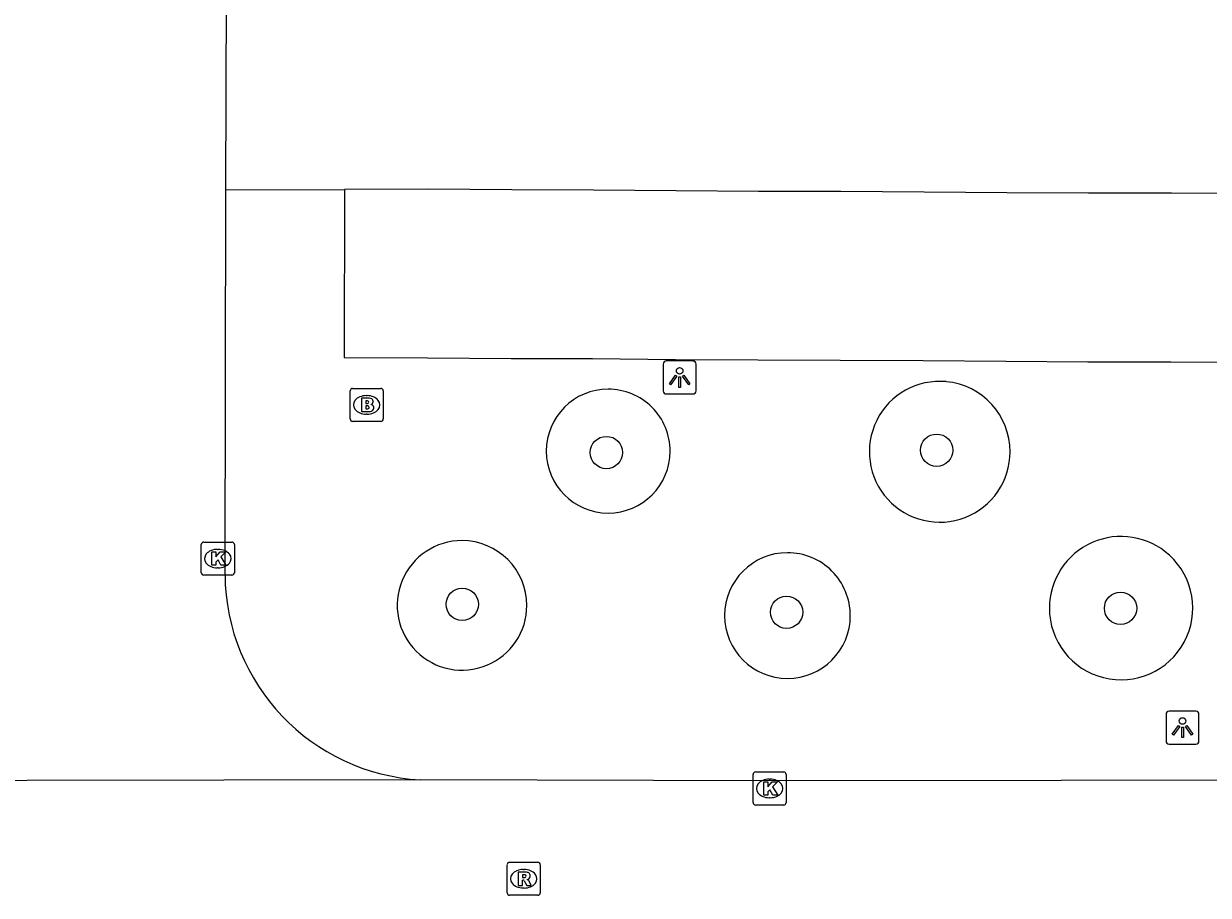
# Model space of a CAD drawing. Extents: x 161477 to 163040, y 383680 to 384868.
# Drawn here: x 162115.05 to 162150.88, y 384378.41 to 384404.77 of the extents above; entities that cross this region are included whole.
import ezdxf

# ---------------------------------------------------------------- set-up
doc = ezdxf.new("R2010")
doc.units = 0
for name, color, linetype in [('IMGEO_Boom', 7, 'Continuous'), ('IMGEO_Brandkraan', 7, 'Continuous'), ('IMGEO_Kolk', 7, 'Continuous'), ('IMGEO_Lichtpunt', 7, 'Continuous'), ('IMGEO_Rijbaan_lokaal_open', 7, 'Continuous'), ('IMGEO_Rioolput', 7, 'Continuous'), ('IMGEO_Voetpad_open', 7, 'Continuous')]:
    doc.layers.add(name, color=color, linetype=linetype)

msp = doc.modelspace()

# ---------------------------------------------------------------- linework, layer by layer
at = {"layer": 'IMGEO_Boom'}
for centre in [(162132.67, 384391.8), (162142.66, 384391.87), (162128.31, 384387.21), (162138.12, 384386.97), (162148.22, 384387.09)]:
    msp.add_circle(centre, 0.489, dxfattribs=at)
at = {"layer": 'IMGEO_Brandkraan'}
for p, q in [((162124.919, 384392.814), (162124.919, 384393.666)), ((162124.994, 384393.74), (162125.846, 384393.74)), ((162125.407, 384393.52), (162125.432, 384393.52)), ((162125.92, 384393.666), (162125.92, 384392.814)), ((162125.846, 384392.74), (162124.994, 384392.74)), ((162125.43, 384392.96), (162125.405, 384392.96))]:
    msp.add_line(p, q, dxfattribs=at)
for points in [[(162124.919, 384392.814), (162124.919, 384393.666)], [(162124.994, 384393.74), (162125.846, 384393.74)], [(162125.92, 384393.666), (162125.92, 384392.814)], [(162125.267, 384393.44), (162125.267, 384393.04), (162125.48, 384393.04)], [(162125.498, 384393.44), (162125.267, 384393.44)], [(162125.446, 384393.359), (162125.392, 384393.359), (162125.392, 384393.283)], [(162125.392, 384393.283), (162125.445, 384393.283)], [(162125.454, 384393.207), (162125.392, 384393.207), (162125.392, 384393.126)], [(162125.392, 384393.126), (162125.454, 384393.126)], [(162125.846, 384392.74), (162124.994, 384392.74)]]:
    msp.add_lwpolyline(points, dxfattribs=at)
for centre, radius, start, end in [((162124.996, 384393.664), 0.0765, 91.552, 178.448), ((162124.996, 384393.664), 0.0765, 91.552, 178.448), ((162125.844, 384393.664), 0.0765, 1.552, 88.448), ((162125.844, 384393.664), 0.0765, 1.552, 88.448), ((162125.447, 384393.321), 0.0379, 267.8285, 90.9355), ((162125.455, 384393.166), 0.0404, 269.8759, 90.5077), ((162125.502, 384393.295), 0.145, 59.4692, 91.5367), ((162125.527, 384393.342), 0.0922, 285.5137, 58.1501), ((162125.532, 384393.15), 0.105, 301.3115, 78.989), ((162124.996, 384392.816), 0.0765, 181.552, 268.448), ((162124.996, 384392.816), 0.0765, 181.552, 268.448), ((162125.486, 384393.291), 0.251, 268.6676, 293.5347), ((162125.844, 384392.816), 0.0765, 271.552, 358.448), ((162125.844, 384392.816), 0.0765, 271.552, 358.448)]:
    msp.add_arc(centre, radius, start, end, dxfattribs=at)
for centre, major_axis, ratio, start_param, end_param in [((162125.406, 384393.24), (-0.387, 0.002), 0.722429, 4.712389, 7.853982), ((162125.431, 384393.24), (-0.39, 0.002), 0.717154, 1.570796, 4.712389)]:
    msp.add_ellipse(centre, major_axis=major_axis, ratio=ratio, start_param=start_param, end_param=end_param, dxfattribs=at)
at = {"layer": 'IMGEO_Kolk'}
for p, q in [((162120.417, 384388.166), (162120.417, 384389.018)), ((162120.492, 384389.092), (162121.344, 384389.092)), ((162120.905, 384388.872), (162120.93, 384388.872)), ((162121.418, 384389.018), (162121.418, 384388.166)), ((162121.344, 384388.092), (162120.492, 384388.092)), ((162120.928, 384388.312), (162120.903, 384388.312)), ((162137.107, 384381.214), (162137.107, 384382.066)), ((162137.182, 384382.14), (162138.034, 384382.14)), ((162138.108, 384382.066), (162138.108, 384381.214)), ((162137.595, 384381.92), (162137.62, 384381.92)), ((162137.618, 384381.36), (162137.593, 384381.36)), ((162138.034, 384381.14), (162137.182, 384381.14))]:
    msp.add_line(p, q, dxfattribs=at)
for points in [[(162120.417, 384388.166), (162120.417, 384389.018)], [(162120.492, 384389.092), (162121.344, 384389.092)], [(162120.738, 384388.792), (162120.861, 384388.792), (162120.861, 384388.641), (162120.991, 384388.792), (162121.155, 384388.792), (162121.009, 384388.641), (162121.162, 384388.392), (162121.01, 384388.392), (162120.925, 384388.556), (162120.861, 384388.489), (162120.861, 384388.392), (162120.738, 384388.392), (162120.738, 384388.792)], [(162121.418, 384389.018), (162121.418, 384388.166)], [(162121.344, 384388.092), (162120.492, 384388.092)], [(162137.107, 384381.214), (162137.107, 384382.066)], [(162137.182, 384382.14), (162138.034, 384382.14)], [(162138.108, 384382.066), (162138.108, 384381.214)], [(162137.428, 384381.84), (162137.551, 384381.84), (162137.551, 384381.689), (162137.681, 384381.84), (162137.845, 384381.84), (162137.699, 384381.689), (162137.852, 384381.44), (162137.7, 384381.44), (162137.615, 384381.604), (162137.551, 384381.537), (162137.551, 384381.44), (162137.428, 384381.44), (162137.428, 384381.84)], [(162138.034, 384381.14), (162137.182, 384381.14)]]:
    msp.add_lwpolyline(points, dxfattribs=at)
for centre, start, end in [((162120.494, 384389.016), 91.552, 178.448), ((162120.494, 384389.016), 91.552, 178.448), ((162121.342, 384389.016), 1.552, 88.448), ((162121.342, 384389.016), 1.552, 88.448), ((162120.494, 384388.168), 181.552, 268.448), ((162120.494, 384388.168), 181.552, 268.448), ((162121.342, 384388.168), 271.552, 358.448), ((162121.342, 384388.168), 271.552, 358.448), ((162137.184, 384382.064), 91.552, 178.448), ((162137.184, 384382.064), 91.552, 178.448), ((162138.032, 384382.064), 1.552, 88.448), ((162138.032, 384382.064), 1.552, 88.448), ((162137.184, 384381.216), 181.552, 268.448), ((162137.184, 384381.216), 181.552, 268.448), ((162138.032, 384381.216), 271.552, 358.448), ((162138.032, 384381.216), 271.552, 358.448)]:
    msp.add_arc(centre, 0.0765, start, end, dxfattribs=at)
for centre, major_axis, ratio, start_param, end_param in [((162120.904, 384388.592), (-0.387, 0.002), 0.722429, 4.712389, 7.853982), ((162120.929, 384388.592), (-0.39, 0.002), 0.717154, 1.570796, 4.712389), ((162137.594, 384381.64), (-0.387, 0.002), 0.722429, 4.712389, 7.853982), ((162137.619, 384381.64), (-0.39, 0.002), 0.717154, 1.570796, 4.712389)]:
    msp.add_ellipse(centre, major_axis=major_axis, ratio=ratio, start_param=start_param, end_param=end_param, dxfattribs=at)
at = {"layer": 'IMGEO_Lichtpunt'}
for p, q in [((162135.289, 384394.568), (162134.481, 384394.568)), ((162135.289, 384394.568), (162134.481, 384394.568)), ((162134.387, 384394.473), (162134.387, 384393.666)), ((162134.387, 384394.473), (162134.387, 384393.666)), ((162135.383, 384393.666), (162135.383, 384394.473)), ((162135.383, 384393.666), (162135.383, 384394.473)), ((162134.481, 384393.572), (162135.289, 384393.572)), ((162134.481, 384393.572), (162135.289, 384393.572)), ((162149.597, 384383.883), (162149.597, 384383.076)), ((162149.597, 384383.883), (162149.597, 384383.076)), ((162150.499, 384383.978), (162149.691, 384383.978)), ((162150.499, 384383.978), (162149.691, 384383.978)), ((162150.593, 384383.076), (162150.593, 384383.883)), ((162150.593, 384383.076), (162150.593, 384383.883)), ((162149.691, 384382.982), (162150.499, 384382.982)), ((162149.691, 384382.982), (162150.499, 384382.982))]:
    msp.add_line(p, q, dxfattribs=at)
for points in [[(162134.761, 384394.137), (162134.8, 384394.109), (162134.612, 384393.847), (162134.574, 384393.874), (162134.761, 384394.137)], [(162134.863, 384394.089), (162134.91, 384394.089), (162134.91, 384393.767), (162134.863, 384393.767), (162134.863, 384394.089)], [(162134.973, 384394.109), (162135.011, 384394.136), (162135.198, 384393.874), (162135.159, 384393.846), (162134.973, 384394.109)], [(162149.971, 384383.547), (162150.01, 384383.519), (162149.822, 384383.257), (162149.784, 384383.284), (162149.971, 384383.547)], [(162150.073, 384383.499), (162150.12, 384383.499), (162150.12, 384383.177), (162150.073, 384383.177), (162150.073, 384383.499)], [(162150.183, 384383.519), (162150.221, 384383.546), (162150.408, 384383.284), (162150.369, 384383.256), (162150.183, 384383.519)]]:
    msp.add_lwpolyline(points, dxfattribs=at)
for centre in [(162134.886, 384394.271), (162150.096, 384383.681)]:
    msp.add_circle(centre, 0.0994, dxfattribs=at)
for centre, start, end in [((162134.481, 384394.473), 90, 180), ((162134.481, 384394.473), 90, 180), ((162135.289, 384394.473), 0, 90), ((162135.289, 384394.473), 0, 90), ((162134.481, 384393.666), 180, 270), ((162134.481, 384393.666), 180, 270), ((162135.289, 384393.666), 270, 0), ((162135.289, 384393.666), 270, 360), ((162149.691, 384383.883), 90, 180), ((162149.691, 384383.883), 90, 180), ((162150.499, 384383.883), 0, 90), ((162150.499, 384383.883), 0, 90), ((162149.691, 384383.076), 180, 270), ((162149.691, 384383.076), 180, 270), ((162150.499, 384383.076), 270, 0), ((162150.499, 384383.076), 270, 360)]:
    msp.add_arc(centre, 0.0946, start, end, dxfattribs=at)
at = {"layer": 'IMGEO_Rijbaan_lokaal_open'}
for points in [[(162121.163, 384399.748), (162121.178, 384405.652)], [(162121.135, 384388.102), (162121.163, 384399.748)], [(162121.163, 384399.748), (162124.752, 384399.758)], [(162179.835, 384399.502), (162177.261, 384399.498), (162174.793, 384399.515), (162172.274, 384399.523), (162169.794, 384399.54), (162167.279, 384399.567), (162164.768, 384399.579), (162162.275, 384399.602), (162159.789, 384399.579), (162157.251, 384399.614), (162154.777, 384399.634), (162152.242, 384399.629), (162149.766, 384399.642), (162147.251, 384399.642), (162144.782, 384399.654), (162142.278, 384399.675), (162139.76, 384399.694), (162137.27, 384399.697), (162134.783, 384399.714), (162132.277, 384399.739), (162129.809, 384399.744), (162127.281, 384399.765), (162124.752, 384399.758)], [(162127.044, 384381.902), (162109.195, 384381.874)], [(162179.787, 384381.95), (162178.23, 384381.953), (162164.036, 384381.903), (162137.625, 384381.872), (162127.044, 384381.902)]]:
    msp.add_lwpolyline(points, dxfattribs=at)
msp.add_arc((162127.386, 384388.144), 6.251, 180.3849, 266.8618, dxfattribs=at)
at = {"layer": 'IMGEO_Rioolput'}
for p, q in [((162129.669, 384378.484), (162129.669, 384379.336)), ((162129.744, 384379.41), (162130.596, 384379.41)), ((162130.157, 384379.19), (162130.182, 384379.19)), ((162130.67, 384379.336), (162130.67, 384378.484)), ((162130.596, 384378.41), (162129.744, 384378.41)), ((162130.18, 384378.63), (162130.155, 384378.63))]:
    msp.add_line(p, q, dxfattribs=at)
for points in [[(162129.669, 384378.484), (162129.669, 384379.336)], [(162129.744, 384379.41), (162130.596, 384379.41)], [(162130.67, 384379.336), (162130.67, 384378.484)], [(162130.258, 384379.108), (162130.006, 384379.11), (162130.006, 384378.71)], [(162130.006, 384378.71), (162130.13, 384378.71), (162130.13, 384378.872), (162130.141, 384378.872)], [(162130.184, 384379.029), (162130.13, 384379.029), (162130.13, 384378.948)], [(162130.13, 384378.948), (162130.182, 384378.948)], [(162130.188, 384378.843), (162130.259, 384378.71), (162130.399, 384378.71), (162130.334, 384378.836)], [(162130.596, 384378.41), (162129.744, 384378.41)]]:
    msp.add_lwpolyline(points, dxfattribs=at)
for centre, radius, start, end in [((162129.746, 384379.334), 0.0765, 91.552, 178.448), ((162129.746, 384379.334), 0.0765, 91.552, 178.448), ((162130.594, 384379.334), 0.0765, 1.552, 88.448), ((162130.594, 384379.334), 0.0765, 1.552, 88.448), ((162130.14, 384378.819), 0.0533, 26.0293, 88.6989), ((162130.166, 384379.137), 0.19, 274.7715, 282.9687), ((162130.19, 384378.933), 0.0964, 77.0061, 93.1865), ((162130.204, 384378.99), 0.0378, 276.6634, 79.6772), ((162130.257, 384378.998), 0.109, 350.3612, 89.416), ((162130.255, 384378.998), 0.112, 277.5842, 350.9817), ((162130.239, 384378.783), 0.108, 29.5134, 73.7905), ((162129.746, 384378.486), 0.0765, 181.552, 268.448), ((162129.746, 384378.486), 0.0765, 181.552, 268.448), ((162130.594, 384378.486), 0.0765, 271.552, 358.448), ((162130.594, 384378.486), 0.0765, 271.552, 358.448)]:
    msp.add_arc(centre, radius, start, end, dxfattribs=at)
for centre, major_axis, ratio, start_param, end_param in [((162130.156, 384378.91), (-0.387, 0.002), 0.722429, 4.712389, 7.853982), ((162130.181, 384378.91), (-0.39, 0.002), 0.717154, 1.570796, 4.712389)]:
    msp.add_ellipse(centre, major_axis=major_axis, ratio=ratio, start_param=start_param, end_param=end_param, dxfattribs=at)
at = {"layer": 'IMGEO_Voetpad_open'}
msp.add_lwpolyline([(162124.752, 384399.758), (162124.739, 384394.675), (162127.258, 384394.668), (162129.785, 384394.647), (162132.254, 384394.643), (162134.76, 384394.618), (162137.247, 384394.601), (162139.737, 384394.597), (162142.254, 384394.578), (162144.759, 384394.558), (162147.227, 384394.546), (162149.742, 384394.546), (162152.219, 384394.533)], dxfattribs=at)
for centre, radius, start, end in [((162142.752, 384391.823), 2.129, 84.703, 359.9841), ((162142.752, 384391.823), 2.128, 359.9832, 84.7039), ((162132.725, 384391.842), 1.874, 90.0153, 0.0153), ((162132.725, 384391.842), 1.873, 359.9907, 90.0399), ((162148.236, 384387.094), 2.168, 47.6306, 180.0069), ((162128.304, 384387.177), 1.96, 89.9854, 0.0146), ((162128.303, 384387.176), 1.96, 0.0222, 89.9778), ((162138.147, 384386.869), 1.901, 90, 0), ((162138.148, 384386.87), 1.9, 359.9702, 90.0298), ((162148.236, 384387.094), 2.168, 180.0058, 47.6318)]:
    msp.add_arc(centre, radius, start, end, dxfattribs=at)

doc.saveas('drawing.dxf')
